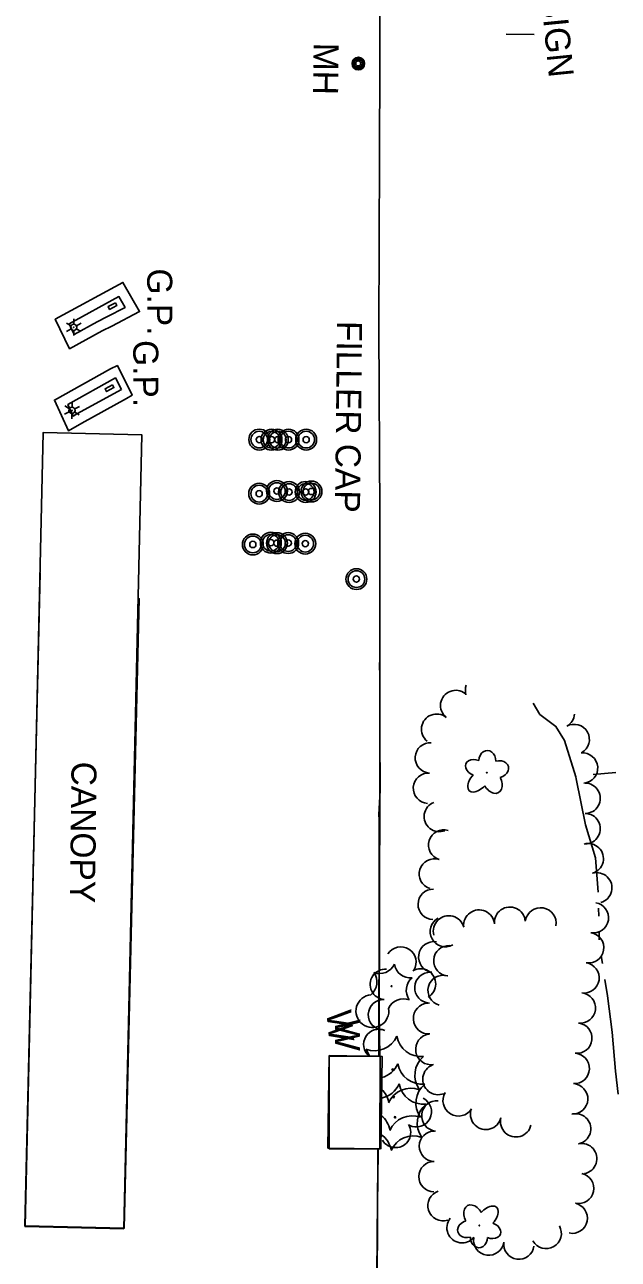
# Model space of a CAD drawing. Extents: x 588843 to 2552415, y 180129 to 269402.
# Drawn here: x 593673.9 to 593816, y 186054.6 to 186350.4 of the extents above; entities that cross this region are included whole.
import ezdxf

# ---------------------------------------------------------------- set-up
doc = ezdxf.new("R2010")
doc.units = 0
for name, color, linetype in [('Default', 7, 'Continuous'), ('E_BLD', 7, 'Continuous'), ('E_BLD_HvyDash', 7, 'Continuous'), ('E_BLD_Text', 7, 'Continuous'), ('E_BLD_Vacuum', 7, 'Continuous'), ('E_DWY', 7, 'Continuous'), ('E_LAND_TreeLine_P', 7, 'Continuous'), ('E_LAND_Vegetation', 7, 'Continuous'), ('E_LTG', 7, 'Continuous'), ('E_MISCPROP', 7, 'Continuous'), ('E_MISCPROP_Text', 7, 'Continuous'), ('E_SGN', 7, 'Continuous'), ('E_SGN_Text', 7, 'Continuous'), ('E_UTL_MH', 7, 'Continuous'), ('E_UTL_MH_Text', 7, 'Continuous'), ('E_WAL', 7, 'Continuous'), ('E_WAL_Text', 7, 'Continuous'), ('E_WTR_P', 7, 'Continuous')]:
    doc.layers.add(name, color=color, linetype=linetype)

# ---------------------------------------------------------------- blocks, each defined once
blk = doc.blocks.new('SIGN')
at = {"layer": 'Default'}
blk.add_text('SIGN', height=12, dxfattribs=at).set_placement((-18.55, -6))
blk = doc.blocks.new('DTRE')
at = {"layer": 'Default'}
blk.add_circle((-0.18, 0), 0.183, dxfattribs=at)
for centre, major_axis, ratio in [((-1.87, 5.32), (1.36, -4.98), 0.782863), ((4.06, 2.74), (-5.27, -2.93), 0.691916), ((-5.87, 0.15), (4.93, -0.12), 0.832022), ((-2.49, -5.24), (1.8, 4.86), 0.716896), ((3.54, -3.71), (-5.01, 4.58), 0.560249)]:
    blk.add_ellipse(centre, major_axis=major_axis, ratio=ratio, start_param=1.570796, end_param=4.712389, dxfattribs=at)
blk = doc.blocks.new('W_16')
at = {"layer": 'E_WAL_Text'}
blk.add_text('W', height=12, dxfattribs=at).set_placement((-4.46, -6))
blk = doc.blocks.new('MHO')
at = {"layer": 'Default'}
for centre, radius in [((0.08, -0.12), 3), ((0.08, -0.12), 2.43), ((0.07, -0.15), 1.94), ((0.02, -0.16), 1.21)]:
    blk.add_circle(centre, radius, dxfattribs=at)
blk = doc.blocks.new('MHT')
at = {"layer": 'E_UTL_MH_Text'}
blk.add_text('MH', height=12, dxfattribs=at).set_placement((-9.81, -6))
blk = doc.blocks.new('CTRE')
at = {"layer": 'Default'}
blk.add_circle((0, 0), 0.223, dxfattribs=at)
for centre, start, end in [((-11.97, 8.96), 280.2067, 5.97162), ((1.81, 14.92), 220.21132, 305.97623), ((13.83, 5.89), 160.21133, 245.97624), ((-13.83, -5.9), 340.21132, 65.97623), ((12.03, -9.04), 185.92721, 100.25111), ((-1.81, -14.93), 40.21133, 125.97624)]:
    blk.add_arc(centre, 7.87, start, end, dxfattribs=at)
blk = doc.blocks.new('FILO')
at = {"layer": 'E_MISCPROP'}
for radius in [5, 4, 1.5]:
    blk.add_circle((0, 0), radius, dxfattribs=at)
blk = doc.blocks.new('FILT_2')
at = {"layer": 'E_MISCPROP_Text'}
blk.add_text('FILLER CAP', height=12, dxfattribs=at).set_placement((10, -6))
blk = doc.blocks.new('CANOPY')
at = {"layer": 'E_BLD_Text'}
blk.add_text('CANOPY', height=12, dxfattribs=at).set_placement((-32.52, -6))
blk = doc.blocks.new('LPOL')
at = {"layer": 'Default'}
for p, q in [((-4, 0), (-1.5, 0)), ((-0.75, 1.3), (-2, 3.46)), ((0.75, 1.3), (2, 3.46)), ((1.5, 0), (4, 0)), ((-2, -3.46), (-0.75, -1.3)), ((2, -3.46), (0.75, -1.3))]:
    blk.add_line(p, q, dxfattribs=at)
for radius in [1.5, 1.5, 1.5, 0.125]:
    blk.add_circle((0, 0), radius, dxfattribs=at)
blk = doc.blocks.new('GPO')
at = {"layer": 'E_BLD_Vacuum'}
blk.add_lwpolyline([(0, 0), (4, 0), (4, 1.5), (0, 1.5), (0, 0)], close=True, dxfattribs=at)
blk = doc.blocks.new('GP')
at = {"layer": 'Default'}
blk.add_text('G.P.', height=12, dxfattribs=at).set_placement((-15.36, -6))
blk = doc.blocks.new('U274')
at = {"layer": 'E_LAND_Vegetation'}
blk.add_circle((-0.02, 0), 0.167, dxfattribs=at)
for centre, radius, start, end in [((-4.42, 10.39), 5.9, 250.1041, 335.8691), ((6.78, 9.01), 5.91, 190.1439, 275.82), ((-11.21, 1.38), 5.9, 17.9116, 35.8691), ((11.18, -1.37), 5.9, 130.1041, 215.8691), ((-6.76, -8.96), 5.9, 10.0995, 46.1647), ((4.39, -10.38), 5.9, 70.1041, 155.8691)]:
    blk.add_arc(centre, radius, start, end, dxfattribs=at)
blk = doc.blocks.new('U275')
at = {"layer": 'E_LAND_Vegetation'}
blk.add_circle((-0.02, 0), 0.167, dxfattribs=at)
for centre, radius, start, end in [((-4.42, 10.39), 5.9, 285.0146, 335.8691), ((6.78, 9.01), 5.91, 190.1439, 275.82), ((11.18, -1.37), 5.9, 130.1041, 215.8691), ((-6.76, -8.96), 5.9, 10.0995, 50.6438), ((4.39, -10.38), 5.9, 70.1041, 155.8691)]:
    blk.add_arc(centre, radius, start, end, dxfattribs=at)
blk = doc.blocks.new('U276')
at = {"layer": 'E_LAND_Vegetation'}
blk.add_circle((-0.02, 0), 0.167, dxfattribs=at)
for centre, radius, start, end in [((-4.42, 10.39), 5.9, 281.098, 335.8691), ((6.78, 9.01), 5.91, 190.1439, 275.82), ((11.18, -1.37), 5.9, 130.1041, 215.8691), ((-6.76, -8.96), 5.9, 10.0995, 55.3574), ((4.39, -10.38), 5.9, 70.1041, 155.8691)]:
    blk.add_arc(centre, radius, start, end, dxfattribs=at)
blk = doc.blocks.new('W_9_1')
at = {"layer": 'E_WAL_Text'}
blk.add_text('W', height=39.4, dxfattribs=at).set_placement((-14.6, -19.7))

msp = doc.modelspace()

# ---------------------------------------------------------------- linework, layer by layer
at = {"layer": 'E_BLD'}
for points in [[(593746.52, 186081.21), (593746.83, 186103.39), (593759.49, 186103.21), (593759.18, 186081.04), (593746.52, 186081.21)], [(593746.82, 186103.29), (593746.8, 186081.1), (593758.97, 186081.09), (593759, 186103.27)]]:
    msp.add_lwpolyline(points, close=True, dxfattribs=at)
at = {"layer": 'E_BLD_HvyDash'}
msp.add_lwpolyline([(593697.67, 186061.91), (593701.99, 186252.11), (593678.33, 186252.65), (593674.01, 186062.45), (593697.67, 186061.91)], close=True, dxfattribs=at)
msp.add_lwpolyline([(593701.34, 186212.85), (593701.34, 186212.85), (593697.74, 186062.08), (593673.93, 186062.65), (593677.66, 186219.07), (593677.66, 186219.07)], dxfattribs=at)
at = {"layer": 'E_DWY'}
for points in [[(593691.75, 186552.08), (593692.17, 186550.27), (593692.81, 186549.4), (593696.11, 186548.65), (593713.81, 186547.81), (593735.44, 186547.41), (593758.31, 186546.06), (593759.53, 186519.34), (593759.38, 186483.93), (593758.86, 186446.35), (593758.89, 186410.14), (593759.07, 186363.78), (593758.91, 186319.14), (593758.71, 186277.58), (593758.99, 186233.19), (593758.98, 186173.88), (593758.89, 186133.64), (593758.82, 186113.71)], [(593698.29, 186260.81), (593687.61, 186254.93), (593684.38, 186253.09), (593681.03, 186260.42), (593694.44, 186267.93)], [(593698.29, 186260.81), (593699.62, 186261.61), (593696.12, 186268.72), (593694.44, 186267.93)], [(593758.89, 186197.6), (593758.92, 186193.7), (593758.95, 186180.39), (593759.01, 186166.94), (593758.69, 186161.16), (593758.76, 186159.96), (593758.82, 186141.39), (593758.82, 186127.71), (593758.73, 186115.61), (593758.73, 186113.87)], [(593758.5, 186081.05), (593758.2, 186032.26), (593758.01, 185979.59), (593757.53, 185954.3)], [(593758.59, 186081.09), (593758.59, 186080.52), (593758.32, 186061.09), (593758.23, 186049.82)]]:
    msp.add_lwpolyline(points, dxfattribs=at)
for points in [[(593692.49, 186277.01), (593684.68, 186272.73), (593681.26, 186279.8), (593697.44, 186288.62), (593701.42, 186281.62), (593694.78, 186278.13), (593692.49, 186277.01)], [(593691.29, 186279.21), (593685.78, 186276.18), (593684.55, 186278.74), (593696.48, 186285.25), (593697.97, 186282.63), (593693.62, 186280.35), (593691.29, 186279.21)], [(593697.09, 186263), (593686.39, 186257.12), (593685.52, 186256.62), (593684.26, 186259.36), (593695.66, 186265.75), (593697.09, 186263)]]:
    msp.add_lwpolyline(points, close=True, dxfattribs=at)
at = {"layer": 'E_LAND_TreeLine_P'}
for centre, radius, start, end in [((593777.11, 186187.27), 3.64, 51.2143, 231.2143), ((593783.06, 186190.84), 3.64, 159.3422, 195.7817), ((593772.55, 186181.59), 3.64, 51.2143, 231.2143), ((593801.92, 186185.48), 3.64, 299.2931, 355.7834), ((593805.48, 186179.13), 3.64, 299.2931, 119.2931), ((593771.05, 186174.73), 3.64, 86.3782, 266.3782), ((593807.48, 186172.29), 3.64, 274.9792, 94.9792), ((593770.59, 186167.46), 3.64, 86.3782, 266.3782), ((593808.09, 186165.04), 3.64, 270.0918, 90.0918), ((593773.2, 186160.67), 3.64, 111.0502, 291.0502), ((593808.1, 186157.76), 3.64, 270.0918, 90.0918), ((593774.23, 186153.83), 3.64, 72.2208, 252.2208), ((593808.86, 186150.58), 3.64, 286.078, 106.078), ((593772.01, 186146.89), 3.64, 72.2208, 252.2208), ((593810.88, 186143.59), 3.64, 286.078, 106.078), ((593771.73, 186139.64), 3.64, 89.0352, 269.0352), ((593810.07, 186136.41), 3.64, 260.9736, 80.9736), ((593782.71, 186134.6), 3.7, 5.3324, 185.3324), ((593790.09, 186135.29), 3.7, 5.3324, 185.3324), ((593797.47, 186135.11), 3.7, 350.4316, 170.4316), ((593774.65, 186133.11), 3.64, 118.574, 298.574), ((593775.46, 186133.22), 3.7, 14.9762, 194.9762), ((593808.94, 186129.22), 3.64, 261.2815, 81.2815), ((593763.98, 186125.82), 3.64, 327.6286, 147.6286), ((593771.93, 186127.02), 3.7, 81.405, 261.405), ((593775.49, 186126.12), 3.64, 86.4321, 266.4321), ((593807.83, 186122.02), 3.64, 261.2815, 81.2815), ((593760.27, 186120.46), 3.64, 85.9694, 265.9694), ((593768.7, 186120.55), 3.64, 299.9062, 119.9062), ((593771, 186119.68), 3.7, 87.248, 267.248), ((593774.1, 186119.01), 3.64, 74.545, 254.545), ((593759.82, 186113.19), 3.64, 87.6102, 267.6102), ((593806.93, 186114.8), 3.64, 263.5491, 83.5491), ((593770.69, 186112.28), 3.7, 93.0397, 273.0397), ((593806.11, 186107.57), 3.64, 263.5491, 83.5491), ((593758.72, 186106.07), 3.64, 66.8641, 230.1164), ((593771.23, 186104.9), 3.7, 99.0103, 279.0103), ((593805.49, 186100.31), 3.64, 267.0298, 87.0298), ((593772.92, 186097.72), 3.7, 111.3954, 291.3954), ((593805.11, 186093.04), 3.64, 267.0298, 87.0298), ((593767.67, 186089.94), 3.64, 242.7897, 62.7897), ((593777.76, 186092.61), 3.7, 148.6294, 328.6294), ((593772.61, 186088.95), 3.64, 84.7557, 264.7557), ((593784.34, 186089.37), 3.7, 166.2153, 346.2153), ((593762.71, 186084.99), 3.64, 210.9273, 30.9273), ((593791.53, 186087.6), 3.7, 166.2153, 346.2153), ((593805.83, 186085.85), 3.64, 281.3483, 101.3483), ((593772.02, 186081.69), 3.64, 89.2987, 269.2987), ((593807.27, 186078.71), 3.64, 281.3483, 101.3483), ((593771.93, 186074.41), 3.64, 89.2987, 269.2987), ((593806.54, 186071.59), 3.64, 257.9172, 77.9172), ((593774.07, 186067.47), 3.64, 107.9543, 287.9543), ((593805.01, 186064.46), 3.64, 257.9172, 77.9172), ((593778.65, 186062.16), 3.64, 141.39, 321.39), ((593798.78, 186060.8), 3.64, 209.597, 29.597), ((593785.03, 186059.22), 3.64, 172.2914, 352.2914), ((593792.25, 186058.24), 3.64, 172.2914, 352.2914)]:
    msp.add_arc(centre, radius, start, end, dxfattribs=at)
at = {"layer": 'E_SGN'}
msp.add_line((593810.06, 186170.75), (593815.42, 186171.19), dxfattribs=at)
msp.add_lwpolyline([(593789.21, 186348.11), (593795.93, 186348.03)], dxfattribs=at)
at = {"layer": 'E_WAL'}
for points in [[(593758.73, 186113.87), (593758.68, 186103.27)], [(593758.93, 186103.22), (593758.82, 186113.71)]]:
    msp.add_lwpolyline(points, dxfattribs=at)
at = {"layer": 'E_WTR_P'}
for points in [[(593805.99, 186169.67), (593805.88, 186170.21), (593803.17, 186178.89), (593801.09, 186182.27), (593797.23, 186185.15), (593795.7, 186187.84)], [(593811.21, 186142.57), (593810.59, 186150.76), (593808.23, 186158.72), (593805.99, 186169.67)], [(593811.35, 186136.84), (593811.32, 186138.75)], [(593811.46, 186131.11), (593811.43, 186133.02)], [(593812.23, 186125.44), (593811.93, 186127.32)], [(593816.04, 186094.16), (593815.39, 186099.69), (593814.6, 186108.99), (593813.44, 186117.72), (593812.82, 186121.66)]]:
    msp.add_lwpolyline(points, dxfattribs=at)

# ---------------------------------------------------------------- block references
at = {"layer": 'E_BLD_Text', "xscale": 0.5, "yscale": 0.5, "rotation": -90.6534731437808}
msp.add_blockref('CANOPY', (593687.96, 186157.55), dxfattribs=at)
at = {"layer": 'E_BLD_Vacuum', "xscale": 0.4999999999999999}
for p, yscale, rotation in [((593695.66, 186283.77), 0.49999999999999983, -152.16990441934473), ((593694.94, 186264.08), 0.4999999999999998, -151.83730204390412)]:
    msp.add_blockref('GPO', p, dxfattribs=dict(at, yscale=yscale, rotation=rotation))
at = {"layer": 'E_LAND_Vegetation', "yscale": 0.5}
for name, p, xscale, rotation in [('DTRE', (593784.57, 186171.09), 0.5, -90.6534731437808), ('CTRE', (593761.76, 186120.02), 0.5, -90.6534731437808), ('DTRE', (593782.77, 186062.78), 0.49999999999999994, 89.89282070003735)]:
    msp.add_blockref(name, p, dxfattribs=dict(at, xscale=xscale, rotation=rotation))
at = {"layer": 'E_LAND_Vegetation'}
for name, p in [('U274', (593762.05, 186100.06)), ('U275', (593762.31, 186093.45)), ('U276', (593762.63, 186088.64))]:
    msp.add_blockref(name, p, dxfattribs=at)
at = {"layer": 'E_LTG'}
for p, xscale, yscale, rotation in [((593685.68, 186277.87), 0.5, 0.5, -90.6534731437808), ((593685.26, 186257.97), 0.4999999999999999, 0.4999999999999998, -151.83730204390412)]:
    msp.add_blockref('LPOL', p, dxfattribs=dict(at, xscale=xscale, yscale=yscale, rotation=rotation))
at = {"layer": 'E_MISCPROP', "xscale": 0.5, "yscale": 0.5, "rotation": -90.6534731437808}
for p in [(593730.09, 186250.97), (593733.03, 186250.94), (593734.52, 186250.93), (593737.09, 186250.96), (593741.32, 186250.96), (593730.07, 186238.02), (593734.31, 186238.65), (593737.22, 186238.41), (593741.2, 186238.44), (593742.6, 186238.53), (593732.85, 186226.27), (593734.33, 186226.16), (593737.02, 186226.18), (593728.55, 186225.85), (593741.1, 186226.04), (593753.35, 186217.55)]:
    msp.add_blockref('FILO', p, dxfattribs=at)
at = {"layer": 'E_MISCPROP_Text', "xscale": 0.5, "yscale": 0.5}
for name, p, rotation in [('GP', (593706.28, 186284.29), -89.74305134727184), ('FILT_2', (593751.78, 186284.38), -90.6534731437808), ('GP', (593702.94, 186267.13), -89.74305134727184)]:
    msp.add_blockref(name, p, dxfattribs=dict(at, rotation=rotation))
at = {"layer": 'E_SGN_Text', "xscale": 0.4999999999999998, "yscale": 0.4999999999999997, "rotation": -84.33700075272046}
msp.add_blockref('SIGN', (593801.42, 186348.08), dxfattribs=at)
at = {"layer": 'E_UTL_MH', "xscale": 0.5, "yscale": 0.5, "rotation": -90.6534731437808}
msp.add_blockref('MHO', (593753.88, 186341.09), dxfattribs=at)
at = {"layer": 'E_UTL_MH_Text', "xscale": 0.5, "yscale": 0.5, "rotation": -90.6534731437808}
msp.add_blockref('MHT', (593746.05, 186341.12), dxfattribs=at)
at = {"layer": 'E_WAL_Text'}
for name, p, xscale, yscale, rotation in [('W_9_1', (593749.33, 186112.06), 0.1524003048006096, 0.15240030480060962, -84.36014555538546), ('W_16', (593751.25, 186109.92), 0.5, 0.5, -90.6534731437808)]:
    msp.add_blockref(name, p, dxfattribs=dict(at, xscale=xscale, yscale=yscale, rotation=rotation))

doc.saveas('drawing.dxf')
